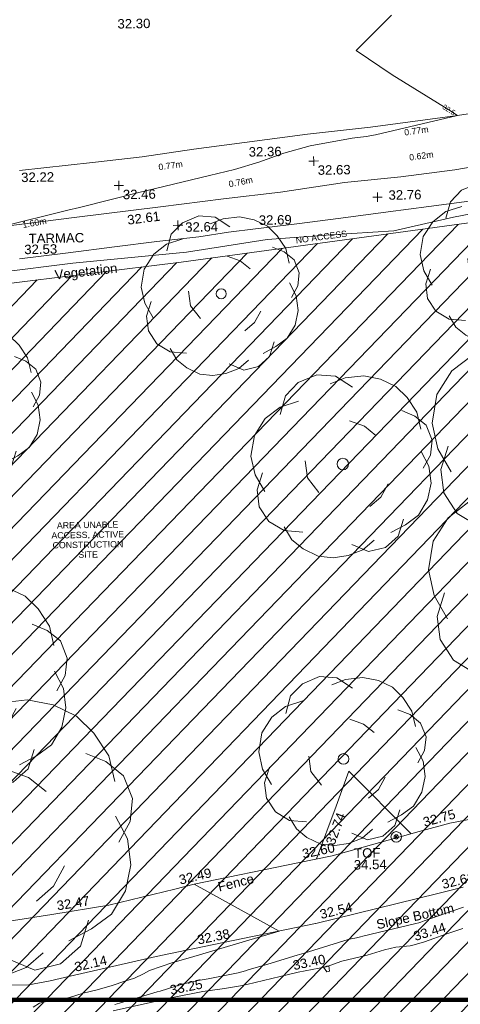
# Model space of a CAD drawing. Header units: millimetres. Extents: x -287732 to 520720, y -103372 to 287754.
# Tile 296 of 380: x 144036 to 161566, y 149983 to 189154. Entities that reach past the tile are written whole.
import ezdxf

# ---------------------------------------------------------------- set-up
doc = ezdxf.new("R2010")
doc.units = ezdxf.units.MM
for name, pattern in [('IMPORT-HIDDEN2 _3_', [4762.5, 3175, -1587.5]), ('IMPORT-UG_DRAINAGE_UNIDENTIFIED_QLB2 _2_', [2700, 1500, -300.0000000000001, 0, -250, 150, -300.0000000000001, 0, -200]), ('IMPORT-UG_ELEC_LV_QLB2 _2_', [2700, 1500, -300.0000000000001, 0, -250, 150, -300.0000000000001, 0, -200]), ('IMPORT-UG_ELEC_STREET LIGHTING_QLB2 _2_', [2700, 1500, -300.0000000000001, 0, -250, 150, -300.0000000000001, 0, -200])]:
    doc.linetypes.add(name, pattern=pattern)
for name, color, linetype, lineweight, true_color in [('00__TOPO__TOP_OF_FENCE_SYMBOL', 7, 'Continuous', 9, 0x666666), ('00_TOPO_FOOTPATH', 7, 'Continuous', 9, 0xa50000), ('00_TOPO_LEVEL_SPOT', 7, 'Continuous', 9, 0x666666), ('00_TOPO_TREE', 7, 'Continuous', 9, 0x666666), ('00_TOPO_VEGETATION', 7, 'Continuous', 9, 0x52a552), ('00_UAV_FENCE', 7, 'Continuous', 9, 0x264c2f), ('00_UAV_SLOPE_BOTTOM', 30, 'Continuous', 9, 0xff7f00), ('00_UAV_SLOPE_TOP', 40, 'Continuous', 9, 0xffbf00), ('00_UAV_TOP_OF_FENCE', 6, 'Continuous', 9, 0xff00ff), ('01_DTM_CONTOUR_MJR', 7, 'Continuous', 9, 0x7f3f00), ('01_DTM_CONTOUR_MJR_LABELS', 7, 'Continuous', 9, 0x7f3f00), ('01_DTM_CONTOUR_MNR', 7, 'Continuous', 9, 0xa5a552), ('12333-PUM-2D-U-0001-C01 - Rev2_REVIT IMPORT_dwg', 7, 'Continuous', 9, 0x767676), ('A_RHA_Line', 7, 'Continuous', 9, 0x00a600), ('PUM-CHAMBER EXTENTS', 6, 'IMPORT-HIDDEN2 _3_', 9, 0xff00ff), ('PUM-ELECTRIC-LV-QLB2', 1, 'IMPORT-UG_ELEC_LV_QLB2 _2_', 9, 0xff0000), ('PUM-UNABLE TO SURVEY', 190, 'Continuous', 9, 0x7f00ff), ('PUM-UNIDENTIFIED-QLB2', 150, 'IMPORT-UG_DRAINAGE_UNIDENTIFIED_QLB2 _2_', 9, 0x007fff)]:
    doc.layers.add(name, color=color, linetype=linetype, lineweight=lineweight, true_color=true_color)
doc.layers.add('00_TOPO_ROAD_EDGE', color=7, linetype='Continuous', lineweight=9)
doc.layers.add('00_TOPO_SURVEY_TEXT', color=7, linetype='Continuous', lineweight=9)
doc.styles.add('Arial_1', font='arial.ttf', dxfattribs={"height": 250})
doc.styles.add('Swis721 Lt BT_1', font='swissl.ttf', dxfattribs={"height": 200})
doc.styles.add('Swis721 Lt BT_2', font='swissl.ttf', dxfattribs={"height": 375})

# ---------------------------------------------------------------- blocks, each defined once
blk = doc.blocks.new('12333-PUM-2D-U-0001-C01 - Rev2_REVIT IMPORT_dwg_CONIFEROUS_TREE_2-2077526-Site Location Plan Proposed')
at = {"layer": '00_TOPO_TREE', "color": 254, "true_color": 0xcccccc, "flags": 128}
for points in [[(534054961.9255877, 725732743.7303348), (534055156.5525342, 725733392.4868233), (534055610.6820762, 725733846.6163652), (534056259.4385647, 725734106.1189605), (534056908.195053, 725734041.2433116), (534057492.0758927, 725733651.9894185)], [(534056713.5681065, 725733781.7407165), (534057232.5732973, 725733976.3676628), (534057881.3297858, 725734041.2433116), (534058465.2106255, 725733911.4920139), (534058984.2158161, 725733651.9894185), (534059373.4697092, 725733262.7355254), (534059697.8479536, 725732743.7303348), (534059827.5992512, 725732159.849495)], [(534054378.044748, 725730083.828732), (534054053.6665038, 725730667.7095716), (534053923.915206, 725731316.46606), (534054053.6665038, 725732030.0981975), (534054442.9203969, 725732613.979037), (534054961.9255877, 725733003.23293), (534055610.6820762, 725733197.8598766)], [(534059178.8427628, 725732808.6059835), (534059632.9723048, 725732613.979037), (534060022.2261978, 725732289.6007928), (534060216.8531443, 725731770.5956019), (534060151.9774954, 725731251.5904112), (534059892.4749001, 725730797.4608692)], [(534057362.324595, 725732484.2277393), (534057881.3297858, 725732289.6007928), (534058270.5836789, 725731965.2225486)], [(534059827.5992512, 725731381.3417089), (534060087.1018466, 725730862.3365183), (534060151.9774954, 725730278.4556786), (534060022.2261978, 725729694.5748389), (534059697.8479536, 725729175.5696481), (534059243.7184116, 725728851.1914039), (534058724.7132208, 725728591.6888083)], [(534056259.4385647, 725730018.953083), (534055870.1846715, 725730537.9582739), (534055805.3090225, 725731121.8391135)], [(534055675.5577249, 725728656.5644574), (534055026.8012365, 725728721.4401062), (534054507.7960457, 725729045.8183504), (534054183.4178014, 725729564.8235412), (534054118.5421526, 725730148.7043809), (534054313.1690991, 725730732.5852203)], [(534058659.8375719, 725730278.4556786), (534058400.3349767, 725729824.3261366), (534058011.0810835, 725729499.9478923)], [(534059178.8427628, 725729045.8183504), (534058984.2158161, 725728461.9375106), (534058530.0862743, 725728072.6836176), (534057946.2054345, 725727942.9323199), (534057362.324595, 725728202.4349152)], [(534058140.8323812, 725728332.186213), (534057751.5784881, 725728007.8079689), (534057232.5732973, 725727813.1810222), (534056713.5681065, 725727748.3053734), (534056194.5629157, 725727813.1810222), (534055675.5577249, 725728072.6836176), (534055286.3038319, 725728397.0618619), (534055026.8012365, 725728851.1914039)]]:
    blk.add_lwpolyline(points, dxfattribs=at)
at = {"layer": '00_TOPO_TREE', "color": 254, "true_color": 0xcccccc}
blk.add_circle((534057102.8219996, 725730992.0878158), 200.1345611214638, dxfattribs=at)
blk = doc.blocks.new('12333-PUM-2D-U-0001-C01 - Rev2_REVIT IMPORT_dwg_CONIFEROUS_TREE_2-2077527-Site Location Plan Proposed')
at = {"layer": '00_TOPO_TREE', "color": 254, "true_color": 0xcccccc, "flags": 128}
for points in [[(534066087.0929633, 725733843.0327543), (534066281.7199099, 725734491.7892429), (534066735.8494518, 725734945.9187847), (534067384.6059403, 725735205.42138), (534068033.3624287, 725735140.5457312), (534068617.2432683, 725734751.291838)], [(534067838.7354822, 725734881.043136), (534068357.7406729, 725735075.6700824), (534069006.4971614, 725735140.5457312), (534069590.3780012, 725735010.7944335), (534070109.3831918, 725734751.291838), (534070498.6370848, 725734362.037945), (534070823.0153292, 725733843.0327543), (534070952.7666268, 725733259.1519146)], [(534065503.2121236, 725731183.1311516), (534065178.8338795, 725731767.0119911), (534065049.0825817, 725732415.7684796), (534065178.8338795, 725733129.4006171), (534065568.0877725, 725733713.2814566), (534066087.0929633, 725734102.5353496), (534066735.8494518, 725734297.1622962)], [(534070304.0101385, 725733907.9084032), (534070758.1396804, 725733713.2814566), (534071147.3935735, 725733388.9032125), (534071342.0205199, 725732869.8980215), (534071277.1448711, 725732350.8928308), (534071017.6422758, 725731896.7632889)], [(534068487.4919707, 725733583.5301589), (534069006.4971614, 725733388.9032125), (534069395.7510545, 725733064.5249681)], [(534067384.6059403, 725731118.2555026), (534066995.3520472, 725731637.2606936), (534066930.4763982, 725732221.1415331)], [(534070952.7666268, 725732480.6441286), (534071212.2692223, 725731961.6389378), (534071277.1448711, 725731377.7580981), (534071147.3935735, 725730793.8772584), (534070823.0153292, 725730274.8720677), (534070368.8857872, 725729950.4938235), (534069849.8805965, 725729690.9912279)], [(534066800.7251006, 725729755.866877), (534066151.9686121, 725729820.7425258), (534065632.9634213, 725730145.12077), (534065308.5851771, 725730664.1259607), (534065243.7095283, 725731248.0068004), (534065438.3364747, 725731831.88764)], [(534069785.0049476, 725731377.7580981), (534069525.5023523, 725730923.6285561), (534069136.2484592, 725730599.2503119)], [(534069265.9997569, 725729431.4886327), (534068876.7458637, 725729107.1103884), (534068357.7406729, 725728912.4834418), (534067838.7354822, 725728847.607793), (534067319.7302914, 725728912.4834418), (534066800.7251006, 725729171.9860373), (534066411.4712076, 725729496.3642814), (534066151.9686121, 725729950.4938235)], [(534070304.0101385, 725730145.12077), (534070109.3831918, 725729561.2399302), (534069655.25365, 725729171.9860373), (534069071.3728102, 725729042.2347397), (534068487.4919707, 725729301.737335)]]:
    blk.add_lwpolyline(points, dxfattribs=at)
at = {"layer": '00_TOPO_TREE', "color": 254, "true_color": 0xcccccc}
blk.add_circle((534068227.9893752, 725732091.3902354), 200.1345612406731, dxfattribs=at)
blk = doc.blocks.new('12333-PUM-2D-U-0001-C01 - Rev2_REVIT IMPORT_dwg_CONIFEROUS_TREE_2-2077529-Site Location Plan Proposed')
at = {"layer": '00_TOPO_TREE', "color": 254, "true_color": 0xcccccc, "flags": 128}
for points in [[(534044615.1961455, 725728574.4560597), (534044809.8230921, 725729223.2125483), (534045263.952634, 725729677.3420901), (534045912.7091226, 725729936.8446854), (534046561.4656109, 725729871.9690366), (534047145.3464506, 725729482.7151434)], [(534046366.8386644, 725729612.4664414), (534046885.8438551, 725729807.0933877), (534047534.6003436, 725729871.9690366), (534048118.4811834, 725729742.2177389), (534048637.486374, 725729482.7151434), (534049026.7402671, 725729093.4612503), (534049351.1185114, 725728574.4560597), (534049480.8698091, 725727990.57522)], [(534044031.3153059, 725725914.554457), (534043706.9370617, 725726498.4352965), (534043577.1857639, 725727147.191785), (534043706.9370617, 725727860.8239223), (534044096.1909547, 725728444.704762), (534044615.1961455, 725728833.9586549), (534045263.952634, 725729028.5856016)], [(534048832.1133206, 725728639.3317084), (534049286.2428626, 725728444.704762), (534049675.4967557, 725728120.3265177), (534049870.1237022, 725727601.3213269), (534049805.2480533, 725727082.3161362), (534049545.745458, 725726628.1865941)], [(534047015.5951529, 725728314.9534643), (534047534.6003436, 725728120.3265177), (534047923.8542368, 725727795.9482735)], [(534049480.8698091, 725727212.0674337), (534049740.3724045, 725726693.0622431), (534049805.2480533, 725726109.1814034), (534049675.4967557, 725725525.3005638), (534049351.1185114, 725725006.2953731), (534048896.9889694, 725724681.9171287), (534048377.9837786, 725724422.4145333)], [(534045912.7091226, 725725849.678808), (534045523.4552293, 725726368.6839988), (534045458.5795804, 725726952.5648383)], [(534045328.8282828, 725724487.2901824), (534044680.0717944, 725724552.1658312), (534044161.0666035, 725724876.5440754), (534043836.6883593, 725725395.5492661), (534043771.8127105, 725725979.4301058), (534043966.439657, 725726563.3109454)], [(534048313.1081298, 725726109.1814034), (534048053.6055346, 725725655.0518615), (534047664.3516414, 725725330.6736172)], [(534048832.1133206, 725724876.5440754), (534048637.486374, 725724292.6632355), (534048183.3568322, 725723903.4093426), (534047599.4759924, 725723773.6580449), (534047015.5951529, 725724033.1606401)], [(534047794.1029391, 725724162.9119381), (534047404.849046, 725723838.5336938), (534046885.8438551, 725723643.9067472), (534046366.8386644, 725723579.0310984), (534045847.8334736, 725723643.9067472), (534045328.8282828, 725723903.4093426), (534044939.5743898, 725724227.7875868), (534044680.0717944, 725724681.9171287)]]:
    blk.add_lwpolyline(points, dxfattribs=at)
at = {"layer": '00_TOPO_TREE', "color": 254, "true_color": 0xcccccc}
blk.add_circle((534046756.0925575, 725726822.8135408), 200.1345611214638, dxfattribs=at)
blk = doc.blocks.new('12333-PUM-2D-U-0001-C01 - Rev2_REVIT IMPORT_dwg_MM-2077200-Site Location Plan Proposed')
at = {"layer": '00_TOPO_LEVEL_SPOT', "color": 254, "true_color": 0xcccccc, "flags": 128}
for points in [[(0, -500.0000000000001), (0, 0), (-500.0000000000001, 0)], [(500.0000000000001, 0), (0, 0), (0, 500.0000000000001)]]:
    blk.add_lwpolyline(points, dxfattribs=at)
blk = doc.blocks.new('12333-PUM-2D-U-0001-C01 - Rev2_REVIT IMPORT_dwg_CONIFEROUS_TREE-2077251-Site Location Plan Proposed')
at = {"layer": '00_TOPO_TREE', "color": 254, "true_color": 0xcccccc, "flags": 128}
for points in [[(-1889.403682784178, 1545.875740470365), (-1717.639711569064, 2118.422311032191), (-1316.857112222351, 2519.204910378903), (-744.3105416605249, 2748.223538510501), (-171.763971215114, 2690.968881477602), (343.5279423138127, 2347.440939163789)], [(-343.5279423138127, 2461.950253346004), (114.5093140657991, 2633.714224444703), (687.0558846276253, 2690.968881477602), (1202.347798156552, 2576.459567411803), (1660.385054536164, 2347.440939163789), (2003.912996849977, 2003.912996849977), (2290.18628213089, 1545.875740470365), (2404.695596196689, 1030.583826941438)], [(-2404.695596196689, -801.5651986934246), (-2690.968881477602, -286.2732852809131), (-2805.478195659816, 286.2732852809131), (-2690.968881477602, 916.0745128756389), (-2347.440939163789, 1431.36642628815), (-1889.403682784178, 1774.894368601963), (-1316.857112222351, 1946.658339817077)], [(1832.149025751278, 1603.130397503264), (2232.93162509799, 1431.36642628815), (2576.459567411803, 1145.093141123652), (2748.223538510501, 687.0558846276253), (2690.968881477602, 229.0186282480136), (2461.950253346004, -171.763971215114)], [(229.0186282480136, 1316.857112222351), (687.0558846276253, 1145.093141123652), (1030.583826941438, 858.8198558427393)], [(2404.695596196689, 343.5279423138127), (2633.714224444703, -114.5093140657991), (2690.968881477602, -629.8012275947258), (2576.459567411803, -1145.093141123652), (2290.18628213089, -1603.130397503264), (1889.403682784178, -1889.403682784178), (1431.36642628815, -2118.422311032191)], [(-744.3105416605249, -858.8198558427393), (-1087.838483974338, -400.7825993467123), (-1145.093141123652, 114.5093140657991)], [(-1259.602455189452, -2061.167653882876), (-1832.149025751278, -2003.912996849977), (-2290.18628213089, -1717.639711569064), (-2576.459567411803, -1259.602455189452), (-2633.714224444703, -744.3105416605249), (-2461.950253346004, -229.0186282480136)], [(1374.111769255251, -629.8012275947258), (1145.093141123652, -1030.583826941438), (801.5651986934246, -1316.857112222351)], [(1832.149025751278, -1717.639711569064), (1660.385054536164, -2232.93162509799), (1259.602455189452, -2576.459567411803), (744.3105416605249, -2690.968881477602), (229.0186282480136, -2461.950253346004)], [(916.0745128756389, -2347.440939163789), (572.5465705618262, -2633.714224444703), (114.5093140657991, -2805.478195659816), (-343.5279423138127, -2862.732852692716), (-801.5651986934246, -2805.478195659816), (-1259.602455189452, -2576.459567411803), (-1603.130397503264, -2290.18628213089), (-1832.149025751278, -1889.403682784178)]]:
    blk.add_lwpolyline(points, dxfattribs=at)
at = {"layer": '00_TOPO_TREE', "color": 254, "true_color": 0xcccccc}
blk.add_circle((0, 0), 176.6246020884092, dxfattribs=at)
blk = doc.blocks.new('12333-PUM-2D-U-0001-C01 - Rev2_REVIT IMPORT_dwg_MSL_Node_LineworkTOF-2077248-Site Location Plan Proposed')
at = {"layer": '00__TOPO__TOP_OF_FENCE_SYMBOL', "color": 254, "true_color": 0xcccccc, "flags": 128}
for points in [[(165.3591892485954, 165.3591892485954), (0, 0), (-165.3591892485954, 165.3591892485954)], [(165.3591892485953, -165.3591892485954), (0, 0), (-165.3591892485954, -165.3591892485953)]]:
    blk.add_lwpolyline(points, dxfattribs=at)
at = {"layer": '00__TOPO__TOP_OF_FENCE_SYMBOL', "color": 254, "true_color": 0xcccccc}
for radius in [562.5594001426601, 233.853208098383]:
    blk.add_circle((0, 0), radius, dxfattribs=at)
blk = doc.blocks.new('12333-PUM-2D-U-0001-C01 - Rev2_REVIT IMPORT_dwg_MGS62954_T2_Galway_ITM_3d_Rev1-2077680-Site Location Plan Proposed')
at = {"layer": '00_TOPO_FOOTPATH', "color": 254, "true_color": 0xcccccc, "flags": 128}
for points in [[(534048380.8926959, 725733805.3617029), (534051404.8877957, 725734133.4299015), (534054750.0257494, 725734498.1554894), (534057260.7288721, 725734766.131496), (534059525.9743461, 725734997.5792483), (534062080.0533819, 725735330.6792617), (534064331.4164699, 725735525.0418363), (534066478.1114933, 725735754.5814434), (534068550.0955523, 725736076.9933017), (534071346.7820883, 725736468.2548326), (534073354.2506836, 725736638.3443124), (534076166.4515932, 725737011.3752475), (534078730.935949, 725737383.9475698), (534080280.6208058, 725737676.7111665), (534080030.3167347, 725739507.5337886)], [(534079089.706109, 725735982.6870704), (534078049.0715628, 725736054.328202), (534076720.3586649, 725735858.8648909), (534075238.7315319, 725735665.8502871), (534073356.8451687, 725735387.5688556), (534070846.5319447, 725734978.9219357), (534068931.1370717, 725734748.0802054), (534066834.2026293, 725734483.979869), (534065423.8192201, 725734321.7143017), (534063805.2035002, 725734136.6455272), (534061912.8399652, 725733916.8772883), (534060158.0540732, 725733719.7431765), (534058514.0457522, 725733545.5513664), (534057433.0991516, 725733432.1944396), (534056255.579345, 725733277.3455896), (534054571.737803, 725733115.0358073), (534052882.112075, 725732933.3238752), (534051040.8603336, 725732728.8830935), (534049097.738756, 725732519.9682964)]]:
    blk.add_lwpolyline(points, dxfattribs=at)
at = {"layer": '00_TOPO_ROAD_EDGE', "color": 254, "true_color": 0xcccccc, "flags": 128}
blk.add_lwpolyline([(534049166.8347232, 725736036.3873852), (534052077.9519004, 725736301.7413015), (534054047.129259, 725736498.4014407), (534056106.2844405, 725736767.9867526), (534058127.5571446, 725736994.8318716), (534060649.0315709, 725737281.643234), (534063155.7470049, 725737513.6608075), (534066625.2664149, 725737921.5449387), (534068829.5700359, 725738225.9236958), (534071903.0580063, 725738608.7035432), (534075175.8924517, 725738984.3894305), (534077729.599429, 725739211.8085356), (534080664.1829662, 725739589.0084883), (534083267.9059826, 725739718.0286187), (534086509.2554448, 725740143.6784401), (534089260.2899566, 725740412.9397565), (534092685.2740358, 725740739.9427481)], dxfattribs=at)
at = {"layer": '00_TOPO_VEGETATION', "color": 254, "true_color": 0xcccccc, "flags": 128}
blk.add_lwpolyline([(534079089.706109, 725735982.6870704), (534077107.4490384, 725735701.4455252), (534075803.4358929, 725735155.7743704), (534074242.3401212, 725734968.6056678), (534072688.4736475, 725734754.1856192), (534070589.9404671, 725734418.4856968), (534068254.1179713, 725734208.5613723), (534066393.0580396, 725733874.6943495), (534064009.6505664, 725733373.5769926), (534061509.3260654, 725733261.5801309), (534058971.5291822, 725733123.2938733), (534055743.4118702, 725732677.8974553), (534051215.1617922, 725732306.7433043), (534045278.8563303, 725731679.1055425)], dxfattribs=at)
at = {"layer": '00_UAV_FENCE', "color": 254, "true_color": 0xcccccc, "flags": 128}
for points in [[(534047282.902, 725706050.1595001), (534049932.6464472, 725706424.6150491), (534052200.902, 725706745.1595001), (534054842.4849024, 725707346.1176744), (534055611.9020001, 725707521.1595002), (534059748.3780281, 725708302.9444575), (534061119.902, 725708562.1595), (534064607.4682621, 725709462.8252407), (534065828.9635001, 725709778.2770001), (534069337.9635001, 725710396.277)], [(534064286.3892233, 725709379.9064175), (534061852.9635003, 725711911.2770001), (534061312.582315, 725710527.4593561), (534060499.3317791, 725708444.8730803)]]:
    blk.add_lwpolyline(points, dxfattribs=at)
at = {"layer": '00_UAV_SLOPE_BOTTOM', "color": 254, "true_color": 0xcccccc, "flags": 128}
blk.add_lwpolyline([(534048179.902, 725703639.1595), (534048974.902, 725703641.1595002), (534049817.902, 725703783.1595001), (534050622.2133467, 725703953.7882715), (534054050.902, 725704681.1595001), (534055514.6348275, 725704955.1349516), (534060413.902, 725705872.1595001), (534060426.3397927, 725705874.9970033), (534065300.6238686, 725706986.9946927), (534066313.902, 725707218.1595)], dxfattribs=at)
at = {"layer": '00_UAV_SLOPE_TOP', "color": 254, "true_color": 0xcccccc, "flags": 128}
blk.add_lwpolyline([(534052308.902, 725702545.1595), (534054390.3574713, 725702974.9958578), (534054613.902, 725703021.1595002), (534055881.902, 725703248.1595001), (534056755.9019999, 725703353.1595001), (534057389.902, 725703446.1595), (534057642.902, 725703504.1595), (534059301.3014698, 725703872.1523443), (534059688.902, 725703958.1595001), (534060812.902, 725704146.1595001), (534061435.902, 725704365.1595), (534062444.902, 725704576.1595001), (534063136.902, 725704786.1595), (534063596.9020001, 725704874.1595001), (534064168.9697134, 725704924.1373346), (534064237.902, 725704930.1595002), (534064733.902, 725705066.1595001), (534065111.9020001, 725705202.1595002), (534065556.9019999, 725705346.1595001), (534066269.9019999, 725705576.1595001)], dxfattribs=at)
at = {"layer": '01_DTM_CONTOUR_MJR', "color": 254, "true_color": 0xcccccc, "flags": 128}
for points in [[(534048380.0000001, 725733810.0000002), (534051063.4730484, 725734418.236089), (534051523.1379107, 725734522.9548031), (534053894.1702052, 725735076.9639068), (534054500.5211664, 725735212.7966678), (534055282.5041454, 725735388.8120662), (534056721.7604586, 725735706.0687678), (534057712.0422952, 725735923.4872359), (534058683.7702884, 725736202.8550904), (534059686.4114105, 725736546.9339782), (534060745.5868335, 725736815.1004015), (534062417.377329, 725737088.4238113), (534062981.5871184, 725737149.8702947), (534063342.5864084, 725737201.0076169), (534066630.0000001, 725737920.0000001), (534066279.8529854, 725738146.4638842), (534064049.9583316, 725739588.6883888), (534062640.0000001, 725740570.0000002), (534064073.1642717, 725741950.8198096)], [(534049122.8684974, 725702746.9261471), (534049383.6190162, 725702897.1740118), (534049522.5573772, 725702937.2459017), (534049938.101429, 725702995.4690797), (534050262.8835229, 725703041.8607956), (534050574.1777483, 725703107.7980942), (534051127.5454919, 725703265.4175806), (534051684.4829645, 725703396.398242), (534052277.9434906, 725703555.735083), (534052793.618072, 725703710.3092502), (534053175.8447092, 725703828.8487959), (534053533.2150261, 725703993.1338956), (534053780.1394264, 725704117.3119954), (534054708.3056701, 725704423.7467862), (534055414.1206855, 725704610.1393721), (534058960.0000001, 725705600), (534055609.0922235, 725707520.520278)]]:
    blk.add_lwpolyline(points, dxfattribs=at)
at = {"layer": '01_DTM_CONTOUR_MNR', "color": 254, "true_color": 0xcccccc, "flags": 128}
blk.add_lwpolyline([(534052373.1720431, 725702797.6344087), (534052468.4538378, 725702819.371524), (534052567.6398166, 725702842.8957916), (534054070.2461417, 725703263.8887805), (534054188.0970088, 725703298.5378973), (534055068.9046016, 725703552.9214728), (534055704.4332836, 725703688.9167913), (534056103.1014584, 725703753.8310708), (534057302.4217708, 725703968.3608189), (534057601.3944581, 725704044.1898283), (534057709.9956662, 725704077.4642459), (534058484.6681843, 725704290.9978561), (534059661.6208745, 725704626.9094472), (534059945.6156257, 725704708.8692077), (534061703.0687917, 725705212.027752), (534061819.4241793, 725705239.5137444), (534062030.7741857, 725705280.4057208), (534062189.7309091, 725705319.6581819), (534062284.2672024, 725705339.9045707), (534064402.4959589, 725705811.7044414), (534064523.5195511, 725705838.9303254), (534064605.2500001, 725705860.0833336), (534064668.565615, 725705882.9739544), (534064743.9688202, 725705907.8988681), (534065890.0000001, 725706280), (534066319.2582047, 725706423.7944016)], dxfattribs=at)
blk.add_lwpolyline([(534060826.4342527, 725704169.5434356), (534060920.0000001, 725704190.0000001), (534060933.7295435, 725703969.759367), (534060833.1702941, 725703946.2202346), (534060700.0000001, 725704130.0000001), (534060794.2155501, 725704160.2054633)], close=True, dxfattribs=at)
for name, p, xscale, yscale, zscale in [('12333-PUM-2D-U-0001-C01 - Rev2_REVIT IMPORT_dwg_MM-2077200-Site Location Plan Proposed', (534060872.6714286, 725736207.3930482), 0.375, 0.375, 0.375), ('12333-PUM-2D-U-0001-C01 - Rev2_REVIT IMPORT_dwg_MM-2077200-Site Location Plan Proposed', (534053104.3491382, 725735371.0858403), 0.375, 0.375, 0.375), ('12333-PUM-2D-U-0001-C01 - Rev2_REVIT IMPORT_dwg_MM-2077200-Site Location Plan Proposed', (534063384.0617037, 725734724.0045935), 0.375, 0.375, 0.375), ('12333-PUM-2D-U-0001-C01 - Rev2_REVIT IMPORT_dwg_MM-2077200-Site Location Plan Proposed', (534055429.5242587, 725733745.8557162), 0.375, 0.375, 0.375), ('12333-PUM-2D-U-0001-C01 - Rev2_REVIT IMPORT_dwg_CONIFEROUS_TREE-2077251-Site Location Plan Proposed', (534070450.9635001, 725725186.2770001), 1.8, 1.8, 1.8), ('12333-PUM-2D-U-0001-C01 - Rev2_REVIT IMPORT_dwg_CONIFEROUS_TREE-2077251-Site Location Plan Proposed', (534061818.9635001, 725724134.2770001), 1.3, 1.3, 1.3), ('12333-PUM-2D-U-0001-C01 - Rev2_REVIT IMPORT_dwg_CONIFEROUS_TREE-2077251-Site Location Plan Proposed', (534070204.9635001, 725719351.277), 1.8, 1.8, 1.8), ('12333-PUM-2D-U-0001-C01 - Rev2_REVIT IMPORT_dwg_CONIFEROUS_TREE-2077251-Site Location Plan Proposed', (534046597.902, 725715576.1595001), 1.5, 1.5, 1.5), ('12333-PUM-2D-U-0001-C01 - Rev2_REVIT IMPORT_dwg_CONIFEROUS_TREE-2077251-Site Location Plan Proposed', (534061643.9635001, 725712402.2770001), 1.2, 1.2, 1.2), ('12333-PUM-2D-U-0001-C01 - Rev2_REVIT IMPORT_dwg_CONIFEROUS_TREE-2077251-Site Location Plan Proposed', (534047726.902, 725709599.1595), 2, 2, 2), ('12333-PUM-2D-U-0001-C01 - Rev2_REVIT IMPORT_dwg_MSL_Node_LineworkTOF-2077248-Site Location Plan Proposed', (534063687.5775, 725709266.2190001), 0.375, 0.375, 0.375)]:
    blk.add_blockref(name, p, dxfattribs=dict(xscale=xscale, yscale=yscale, zscale=zscale))
for name in ['12333-PUM-2D-U-0001-C01 - Rev2_REVIT IMPORT_dwg_CONIFEROUS_TREE_2-2077527-Site Location Plan Proposed', '12333-PUM-2D-U-0001-C01 - Rev2_REVIT IMPORT_dwg_CONIFEROUS_TREE_2-2077526-Site Location Plan Proposed', '12333-PUM-2D-U-0001-C01 - Rev2_REVIT IMPORT_dwg_CONIFEROUS_TREE_2-2077529-Site Location Plan Proposed']:
    blk.add_blockref(name, (0, 0))
at = {"layer": '00_TOPO_FOOTPATH', "color": 251, "true_color": 0x666666, "insert": (534053397.2904905, 725734176.4563779), "char_height": 375, "width": 1495.902363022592, "attachment_point": 1, "rotation": 6.1375184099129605, "line_spacing_factor": 1.005061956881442, "style": 'Swis721 Lt BT_2'}
blk.add_mtext('32.61', dxfattribs=at)
at = {"layer": '00_TOPO_FOOTPATH', "color": 251, "true_color": 0x666666, "char_height": 375, "width": 1495.902363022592, "attachment_point": 1, "line_spacing_factor": 1.005061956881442, "style": 'Swis721 Lt BT_2'}
for s, insert in [('32.69', (534058646.4319494, 725734081.3533491)), ('32.53', (534049296.360515, 725733077.8213055))]:
    blk.add_mtext(s, dxfattribs=dict(at, insert=insert))
at = {"layer": '00_TOPO_LEVEL_SPOT', "char_height": 375, "width": 1495.902363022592, "attachment_point": 1, "line_spacing_factor": 1.005061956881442, "style": 'Swis721 Lt BT_2'}
for s, insert in [('32.63', (534061025.5269377, 725736030.4039227)), ('32.46', (534053257.1269377, 725735194.1039225)), ('32.76', (534063824.504968, 725734989.2154404)), ('32.64', (534055714.767281, 725733855.7141458))]:
    blk.add_mtext(s, dxfattribs=dict(at, insert=insert))
at = {"layer": '00_TOPO_ROAD_EDGE', "color": 251, "true_color": 0x666666, "char_height": 375, "width": 1495.902363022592, "attachment_point": 1, "line_spacing_factor": 1.005061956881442, "style": 'Swis721 Lt BT_2'}
for s, insert in [('32.30', (534053160.9143374, 725741986.8327506)), ('32.36', (534058293.1462322, 725736802.4990419)), ('32.22', (534049223.2915395, 725735946.9451321))]:
    blk.add_mtext(s, dxfattribs=dict(at, insert=insert))
at = {"layer": '00_TOPO_SURVEY_TEXT', "color": 251, "true_color": 0x666666, "insert": (534049478.5998134, 725733509.1788033), "char_height": 375, "width": 2450.430537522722, "attachment_point": 1, "line_spacing_factor": 1.005061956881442, "style": 'Swis721 Lt BT_2'}
blk.add_mtext('TARMAC', dxfattribs=at)
at = {"layer": '00_TOPO_VEGETATION', "color": 251, "true_color": 0x666666, "insert": (534050472.554646, 725732043.0673664), "char_height": 375, "width": 2877.831212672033, "attachment_point": 1, "rotation": 5.507981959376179, "line_spacing_factor": 1.005061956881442, "style": 'Swis721 Lt BT_2'}
blk.add_mtext('Vegetation', dxfattribs=at)
at = {"layer": '00_UAV_FENCE', "color": 251, "true_color": 0x666666, "char_height": 375, "attachment_point": 1, "line_spacing_factor": 1.005061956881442, "style": 'Swis721 Lt BT_2'}
for s, insert, width, rotation in [('32.74', (534060869.0409331, 725709092.2638898), 1495.902363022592, 68.6693405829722), ('32.75', (534064725.6960933, 725710004.8349681), 1495.902363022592, 14.48028453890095), ('32.60', (534059902.0600199, 725708835.9868667), 1495.902363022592, 10.702536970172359), ('32.49', (534054980.582531, 725707883.4084797), 1495.902363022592, 12.370905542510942), ('Fence', (534056521.2030503, 725707576.9265301), 1681.10932225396, 12.924294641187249), ('32.47', (534050110.8907529, 725706949.9543035), 1495.902363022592, 8.043639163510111)]:
    blk.add_mtext(s, dxfattribs=dict(at, insert=insert, width=width, rotation=rotation))
at = {"layer": '00_UAV_SLOPE_BOTTOM', "color": 251, "true_color": 0x666666, "char_height": 375, "attachment_point": 1, "line_spacing_factor": 1.005061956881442, "style": 'Swis721 Lt BT_2'}
for s, insert, width, rotation in [('32.61', (534065434.2121041, 725707525.4243983), 1495.902363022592, 12.851267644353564), ('32.54', (534060559.928028, 725706413.4267092), 1495.902363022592, 12.851267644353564), ('Slope Bottom', (534062804.5295897, 725705970.7865334), 3685.143599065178, 11.398141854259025), ('32.38', (534055669.2545799, 725705487.9061), 1495.902363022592, 10.60171313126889), ('32.14', (534050763.998628, 725704490.11774), 1495.902363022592, 11.977309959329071)]:
    blk.add_mtext(s, dxfattribs=dict(at, insert=insert, width=width, rotation=rotation))
at = {"layer": '00_UAV_SLOPE_TOP', "color": 251, "true_color": 0x666666, "char_height": 375, "width": 1495.902363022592, "attachment_point": 1, "line_spacing_factor": 1.005061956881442, "style": 'Swis721 Lt BT_2'}
for s, insert, rotation in [('33.44', (534064268.4966712, 725705469.8907123), 16.450153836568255), ('33.40', (534059455.0514363, 725704405.175151), 10.695230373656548), ('33.25', (534054545.9566022, 725703507.4817967), 10.496359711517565)]:
    blk.add_mtext(s, dxfattribs=dict(at, insert=insert, rotation=rotation))
at = {"layer": '00_UAV_TOP_OF_FENCE', "color": 251, "true_color": 0x666666, "char_height": 375, "attachment_point": 1, "line_spacing_factor": 1.005061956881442, "style": 'Swis721 Lt BT_2'}
for s, insert, width in [('TOF', (534062000.2347085, 725708835.0127385), 1163.479615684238), ('34.54', (534061977.8110668, 725708371.6360335), 1495.902363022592)]:
    blk.add_mtext(s, dxfattribs=dict(at, insert=insert, width=width))
at = {"layer": '01_DTM_CONTOUR_MJR_LABELS', "color": 251, "true_color": 0x666666, "insert": (534066342.3267008, 725738237.8072947), "char_height": 200, "width": 620.5117196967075, "attachment_point": 2, "rotation": 327.1065040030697, "line_spacing_factor": 1.005061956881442, "style": 'Swis721 Lt BT_1'}
blk.add_mtext('32.5', dxfattribs=at)
blk = doc.blocks.new('12333-PUM-2D-U-0001-C01 - Rev2_REVIT IMPORT_dwg-1620468-Site Location Plan Proposed')
at = {"layer": 'PUM-CHAMBER EXTENTS', "true_color": 0xfff4d4}
h = blk.add_hatch(dxfattribs=at)
h.set_pattern_fill('FP_14', style=0, pattern_type=2)
h.set_pattern_definition([(45, (-533641079.65, -725615854.3560001), (-618.7184335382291, 618.7184335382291), [])])
h.paths.add_polyline_path([(403919.3501528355, 57112.64382128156), (422583.3501528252, 59059.64382132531), (425379.3501529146, 57266.64382137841), (446445.3501529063, 59135.64382132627), (445962.3501528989, 65972.64382138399), (472441.3501528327, 70954.64382134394), (475862.3501529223, 83851.64382134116), (472404.350152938, 114549.6438213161), (470529.3501529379, 123488.6438213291), (451569.3501528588, 121705.6438213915), (448766.3501529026, 118521.6438213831), (443614.3501529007, 118196.6438213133), (441393.3501528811, 120608.6438213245), (437801.3501529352, 120123.6438213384), (427379.3501529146, 117955.6438213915), (414454.3501528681, 116426.6438212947), (403467.3501529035, 115261.6438213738), (398244.3501529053, 114380.6438213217), (392331.3501528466, 110751.6438213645), (389433.3501529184, 106835.6438212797), (388966.3501528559, 103227.6438213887), (391008.3501528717, 96414.64382130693), (397227.3501529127, 88458.64382130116), (396038.3501528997, 85269.64382128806), (397110.6486418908, 81772.81873260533), (398121.3501528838, 78636.6438213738), (399845.3501529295, 78913.64382137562), (400589.3501528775, 74987.64382128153), (403820.5567114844, 57642.95396067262)])
at = {"layer": 'PUM-UNABLE TO SURVEY', "color": 7, "true_color": 0xfff4d4, "flags": 128}
blk.add_lwpolyline([(399850.5491070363, 78886.20955548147), (399845.3501529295, 78913.64382137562), (398121.3501528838, 78636.6438213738), (397043.3501529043, 81981.64382134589), (396038.3501528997, 85269.6438212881), (397227.3501529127, 88458.64382130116), (391008.3501528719, 96414.64382130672), (388966.3501528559, 103227.6438213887), (389433.3501529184, 106835.6438212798), (392331.3501528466, 110751.6438213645), (398244.3501529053, 114380.6438213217), (403467.3501529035, 115261.6438213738), (414454.3501528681, 116426.6438212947), (427379.3501529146, 117955.6438213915), (437801.3501529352, 120123.6438213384), (441393.3501528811, 120608.6438213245), (443614.3501529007, 118196.6438213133), (448766.3501529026, 118521.6438213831), (451569.3501528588, 121705.6438213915), (470529.3501529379, 123488.6438213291), (472404.350152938, 114549.6438213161), (475862.3501529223, 83851.64382134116), (472441.3501528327, 70954.64382134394)], dxfattribs=at)
blk.add_blockref('12333-PUM-2D-U-0001-C01 - Rev2_REVIT IMPORT_dwg_MGS62954_T2_Galway_ITM_3d_Rev1-2077680-Site Location Plan Proposed', (-533641079.6498471, -725615854.3561786))
at = {"layer": 'PUM-ELECTRIC-LV-QLB2', "char_height": 250, "width": 1160.025439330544, "attachment_point": 2, "line_spacing_factor": 0.9417779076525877, "style": 'Arial_1'}
for s, insert, rotation in [('0.77m', (423881.6961333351, 121611.2869074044), 7.0552145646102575), ('0.77m', (414081.4403399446, 120398.3781970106), 6.931508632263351), ('0.62m', (424062.291590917, 120610.3600807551), 6.956231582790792), ('0.76m', (416851.5849950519, 119697.6354286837), 10.2625292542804), ('1.60m', (408620.8375284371, 118212.4507212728), 9.198374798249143)]:
    blk.add_mtext(s, dxfattribs=dict(at, insert=insert, rotation=rotation))
at = {"layer": 'PUM-UNABLE TO SURVEY', "color": 51, "true_color": 0xffff7f, "insert": (410545.1831221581, 106160.6233041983), "char_height": 250, "width": 3428.043514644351, "attachment_point": 2, "line_spacing_factor": 0.9417779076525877, "style": 'Arial_1'}
blk.add_mtext('AREA UNABLE\\PACCESS, ACTIVE\\PCONSTRUCTION\\PSITE', dxfattribs=at)
at = {"layer": 'PUM-UNIDENTIFIED-QLB2', "insert": (420029.1523730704, 117454.190800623), "char_height": 250, "width": 2454.724016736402, "attachment_point": 2, "rotation": 6.746613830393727, "line_spacing_factor": 0.9417779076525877, "style": 'Arial_1'}
blk.add_mtext('NO ACCESS', dxfattribs=at)

msp = doc.modelspace()

# ---------------------------------------------------------------- linework, layer by layer
at = {"layer": 'A_RHA_Line', "color": 1, "lineweight": 140, "true_color": 0xff0000}
msp.add_line((140337.8514295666, 150158.2957203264), (174337.8514295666, 150158.2957203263), dxfattribs=at)

# ---------------------------------------------------------------- block references
at = {"layer": '12333-PUM-2D-U-0001-C01 - Rev2_REVIT IMPORT_dwg', "color": 254, "linetype": 'IMPORT-UG_ELEC_STREET LIGHTING_QLB2 _2_', "true_color": 0xffd4d4, "rotation": 0.9999999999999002}
msp.add_blockref('12333-PUM-2D-U-0001-C01 - Rev2_REVIT IMPORT_dwg-1620468-Site Location Plan Proposed', (-261895.0770586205, 55869.5817132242), dxfattribs=at)

doc.saveas('drawing.dxf')
